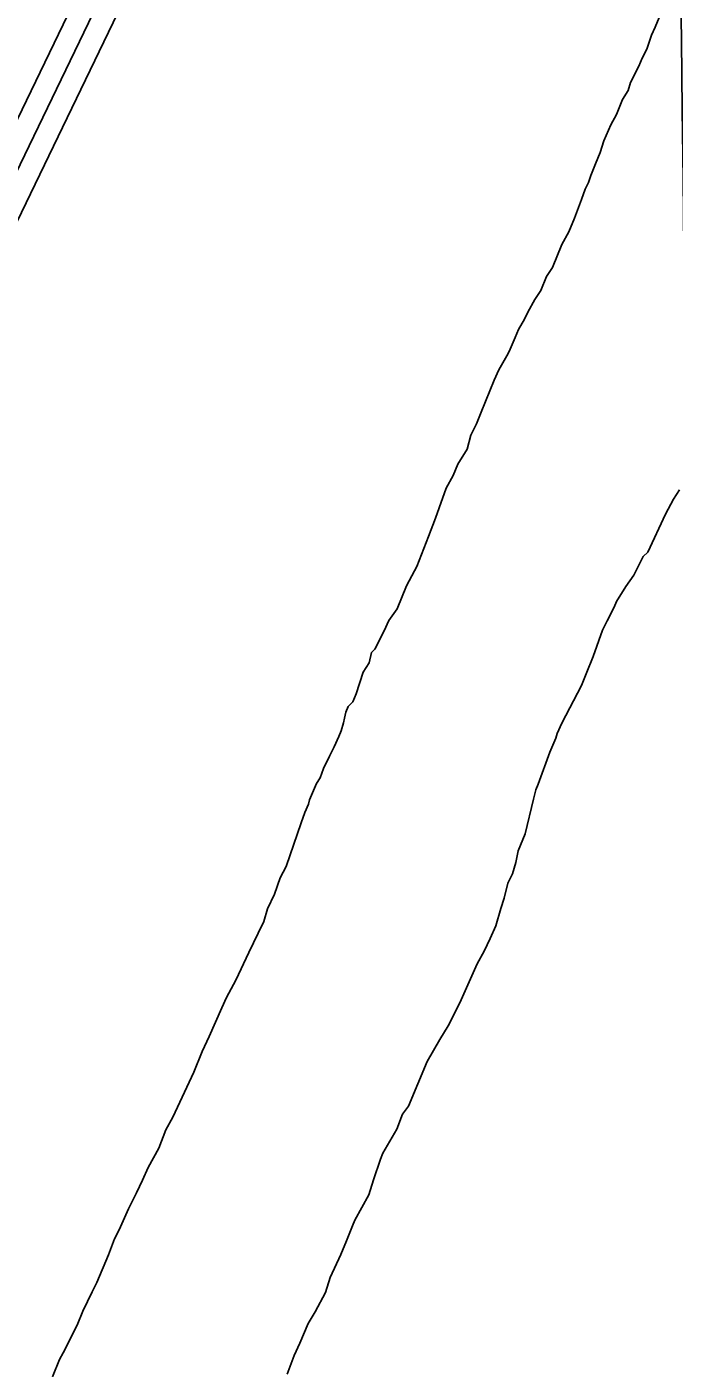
# Model space of a CAD drawing. Extents: x 3683402 to 3721514, y 487807 to 513565.
# Drawn here: x 3697659 to 3698100, y 502284 to 503199 of the extents above; entities that cross this region are included whole.
import ezdxf

# ---------------------------------------------------------------- set-up
doc = ezdxf.new("R2010")
doc.units = 0
for name, color, linetype in [('V-GRID-MAJR', 7, 'Continuous'), ('V-ROAD-CNTR', 7, 'Continuous'), ('V-TOPO-SHOR', 7, 'Continuous')]:
    doc.layers.add(name, color=color, linetype=linetype)

msp = doc.modelspace()

# ---------------------------------------------------------------- linework, layer by layer
at = {"layer": 'V-GRID-MAJR'}
msp.add_spline([(3698217.9, 493344.79), (3698148.29, 499402.23), (3698078.65, 505462.75), (3698009.01, 511523.29), (3698008.98, 511526.36)], degree=3, dxfattribs=at)
at = {"layer": 'V-ROAD-CNTR'}
for points in [[(3697896.96, 503608.48), (3696883.07, 501505.99)], [(3696869.56, 501512.5), (3697877.24, 503602.13)], [(3696896.58, 501499.47), (3697901.83, 503584.06)]]:
    msp.add_lwpolyline(points, dxfattribs=at)
at = {"layer": 'V-TOPO-SHOR'}
for points in [[(3697820.57, 502588.87), (3697822.98, 502597.5), (3697827.75, 502607.7), (3697831.75, 502618.68), (3697835.72, 502626.52), (3697846.11, 502656.34), (3697848.51, 502663.4), (3697850.89, 502668.89), (3697851.7, 502672.03), (3697856.48, 502683.01), (3697858.86, 502686.92), (3697861.25, 502693.2), (3697865.23, 502701.83), (3697868.41, 502708.1), (3697871.59, 502715.15), (3697873.19, 502719.08), (3697874.79, 502724.57), (3697875.6, 502727.71), (3697876.4, 502731.64), (3697878, 502735.56), (3697881.16, 502738.68), (3697883.55, 502744.17), (3697888.35, 502759.08), (3697892.31, 502765.35), (3697893.93, 502772.42), (3697896.3, 502774.76), (3697902.66, 502787.3), (3697905.84, 502794.36), (3697911.39, 502802.19), (3697917.77, 502817.88), (3697923.33, 502828.07), (3697924.92, 502831.2), (3697932.89, 502851.6), (3697937.68, 502864.15), (3697940.08, 502871.21), (3697944.87, 502884.55), (3697949.63, 502893.17), (3697952.82, 502901.01), (3697959.17, 502911.2), (3697961.58, 502920.62), (3697965.56, 502928.46), (3697968.74, 502936.3), (3697977.51, 502958.26), (3697980.7, 502965.32), (3697986.25, 502974.72), (3697987.84, 502977.86), (3697991.83, 502987.27), (3697994.22, 502992.76), (3697998.19, 502999.81), (3698000.57, 503004.52), (3698005.34, 503013.14), (3698009.3, 503019.4), (3698013.29, 503028.82), (3698017.25, 503035.08), (3698023.63, 503050.77), (3698028.39, 503059.39), (3698032.38, 503068.8), (3698037.17, 503081.35), (3698039.56, 503088.42), (3698041.95, 503093.12), (3698043.55, 503097.83), (3698046.74, 503105.67), (3698049.93, 503113.51), (3698052.33, 503121.36), (3698057.1, 503132.34), (3698061.08, 503139.4), (3698065.06, 503149.59), (3698069.03, 503155.86), (3698070.63, 503161.35), (3698076.2, 503172.33), (3698078.59, 503177.82), (3698081.77, 503184.09), (3698084.96, 503193.51), (3698087.35, 503198.99), (3698091.33, 503208.41)], [(3698091.33, 503208.41), (3698087.35, 503198.99), (3698084.96, 503193.51), (3698081.77, 503184.09), (3698078.59, 503177.82), (3698076.2, 503172.33), (3698070.63, 503161.35), (3698069.03, 503155.86), (3698065.06, 503149.59), (3698061.08, 503139.4), (3698057.1, 503132.34), (3698052.33, 503121.36), (3698049.93, 503113.51), (3698046.74, 503105.67), (3698043.55, 503097.83), (3698041.95, 503093.12), (3698039.56, 503088.42), (3698037.17, 503081.35), (3698032.38, 503068.8), (3698028.39, 503059.39), (3698023.63, 503050.77), (3698017.25, 503035.08), (3698013.29, 503028.82), (3698009.3, 503019.4), (3698005.34, 503013.14), (3698000.57, 503004.52), (3697998.19, 502999.81), (3697994.22, 502992.76), (3697991.83, 502987.27), (3697987.84, 502977.86), (3697986.25, 502974.72), (3697980.7, 502965.32), (3697977.51, 502958.26), (3697968.74, 502936.3), (3697965.56, 502928.46), (3697961.58, 502920.62), (3697959.17, 502911.2), (3697952.82, 502901.01), (3697949.63, 502893.17), (3697944.87, 502884.55), (3697940.08, 502871.21), (3697937.68, 502864.15), (3697932.89, 502851.6), (3697924.92, 502831.2), (3697923.33, 502828.07), (3697917.77, 502817.88), (3697911.39, 502802.19), (3697905.84, 502794.36), (3697902.66, 502787.3), (3697896.3, 502774.76), (3697893.93, 502772.42)], [(3698103.91, 502883.29), (3698099.94, 502877.03), (3698094.38, 502866.84), (3698082.45, 502840.96), (3698079.28, 502837.84), (3698072.92, 502825.29), (3698067.38, 502817.46), (3698061.03, 502807.28), (3698059.44, 502803.35), (3698054.67, 502793.95), (3698051.48, 502787.67), (3698045.1, 502769.63), (3698040.31, 502757.87), (3698037.12, 502750.02), (3698023.61, 502724.15), (3698020.43, 502717.1), (3698019.63, 502713.96), (3698015.64, 502704.55), (3698007.66, 502682.58), (3698006.06, 502678.66), (3698004.46, 502672.38), (3697998.82, 502648.83), (3697994.04, 502637.06), (3697992.42, 502629.21), (3697990.02, 502621.36), (3697986.84, 502615.09), (3697984.42, 502604.88), (3697982.02, 502597.82), (3697978.82, 502586.04), (3697974.84, 502577.42), (3697970.86, 502568.79), (3697966.09, 502560.17), (3697954.15, 502533.51), (3697946.2, 502517.84), (3697940.65, 502508.43), (3697931.92, 502493.54), (3697919.16, 502462.95), (3697915.2, 502457.47), (3697911.22, 502447.28), (3697901.69, 502430.82), (3697900.1, 502426.9), (3697895.3, 502412.78), (3697892.1, 502402.57), (3697882.57, 502385.33), (3697880.97, 502381.41), (3697876.98, 502371.21), (3697873, 502361.8), (3697865.84, 502346.12)], [(3698103.91, 502883.29), (3698099.94, 502877.03), (3698094.38, 502866.84), (3698082.45, 502840.96), (3698079.28, 502837.84), (3698072.92, 502825.29), (3698067.38, 502817.46), (3698061.03, 502807.28), (3698059.44, 502803.35), (3698054.67, 502793.95), (3698051.48, 502787.67), (3698045.1, 502769.63), (3698040.31, 502757.87), (3698037.12, 502750.02), (3698023.61, 502724.15), (3698020.43, 502717.1), (3698019.63, 502713.96), (3698015.64, 502704.55), (3698007.66, 502682.58), (3698006.06, 502678.66), (3698004.46, 502672.38), (3697998.82, 502648.83), (3697994.04, 502637.06), (3697992.42, 502629.21), (3697990.02, 502621.36), (3697986.84, 502615.09), (3697984.42, 502604.88), (3697982.02, 502597.82), (3697978.82, 502586.04), (3697974.84, 502577.42), (3697970.86, 502568.79), (3697966.09, 502560.17), (3697954.15, 502533.51), (3697946.2, 502517.84), (3697940.65, 502508.43), (3697931.92, 502493.54), (3697919.16, 502462.95), (3697915.2, 502457.47), (3697911.22, 502447.28), (3697901.69, 502430.82), (3697900.1, 502426.9), (3697895.3, 502412.78), (3697892.1, 502402.57), (3697882.57, 502385.33), (3697880.97, 502381.41), (3697876.98, 502371.21), (3697873, 502361.8), (3697865.84, 502346.12)], [(3697893.93, 502772.42), (3697892.31, 502765.35), (3697888.35, 502759.08), (3697883.55, 502744.17), (3697881.16, 502738.68), (3697878, 502735.56), (3697876.4, 502731.64), (3697875.6, 502727.71), (3697874.79, 502724.57), (3697873.19, 502719.08), (3697871.59, 502715.15), (3697868.41, 502708.1), (3697865.23, 502701.83), (3697861.25, 502693.2), (3697858.86, 502686.92), (3697856.48, 502683.01), (3697851.7, 502672.03), (3697850.89, 502668.89), (3697848.51, 502663.4), (3697846.11, 502656.34), (3697835.72, 502626.52), (3697831.75, 502618.68), (3697827.75, 502607.7), (3697822.98, 502597.5), (3697820.57, 502588.87), (3697816.6, 502581.03), (3697810.23, 502567.7), (3697801.48, 502548.88), (3697795.12, 502537.13), (3697791.94, 502530.07), (3697783.18, 502510.47), (3697778.41, 502500.27), (3697772.83, 502486.15), (3697758.5, 502455.57), (3697753.74, 502446.95), (3697748.95, 502434.4), (3697741.8, 502421.08), (3697737.82, 502412.45), (3697733.84, 502403.83), (3697728.28, 502392.85), (3697721.91, 502378.74), (3697718.73, 502372.47), (3697714.74, 502361.48), (3697706.77, 502342.66), (3697703.59, 502336.39), (3697697.23, 502323.06), (3697693.25, 502313.65), (3697683.71, 502294.83), (3697681.32, 502290.13), (3697676.54, 502278.37)], [(3697676.54, 502278.37), (3697681.32, 502290.13), (3697683.71, 502294.83), (3697693.25, 502313.65), (3697697.23, 502323.06), (3697703.59, 502336.39), (3697706.77, 502342.66), (3697714.74, 502361.48), (3697718.73, 502372.47), (3697721.91, 502378.74), (3697728.28, 502392.85), (3697733.84, 502403.83), (3697737.82, 502412.45), (3697741.8, 502421.08), (3697748.95, 502434.4), (3697753.74, 502446.95), (3697758.5, 502455.57), (3697772.83, 502486.15), (3697778.41, 502500.27), (3697783.18, 502510.47), (3697791.94, 502530.07), (3697795.12, 502537.13), (3697801.48, 502548.88), (3697810.23, 502567.7), (3697816.6, 502581.03), (3697820.57, 502588.87)], [(3697865.84, 502346.12), (3697862.64, 502335.92), (3697855.48, 502322.59), (3697850.73, 502314.76), (3697845.15, 502301.42), (3697841.17, 502292.8), (3697836.38, 502280.25)], [(3697865.84, 502346.12), (3697862.64, 502335.92), (3697855.48, 502322.59), (3697850.73, 502314.76), (3697845.15, 502301.42), (3697841.17, 502292.8), (3697836.38, 502280.25)]]:
    msp.add_lwpolyline(points, dxfattribs=at)

doc.saveas('drawing.dxf')
